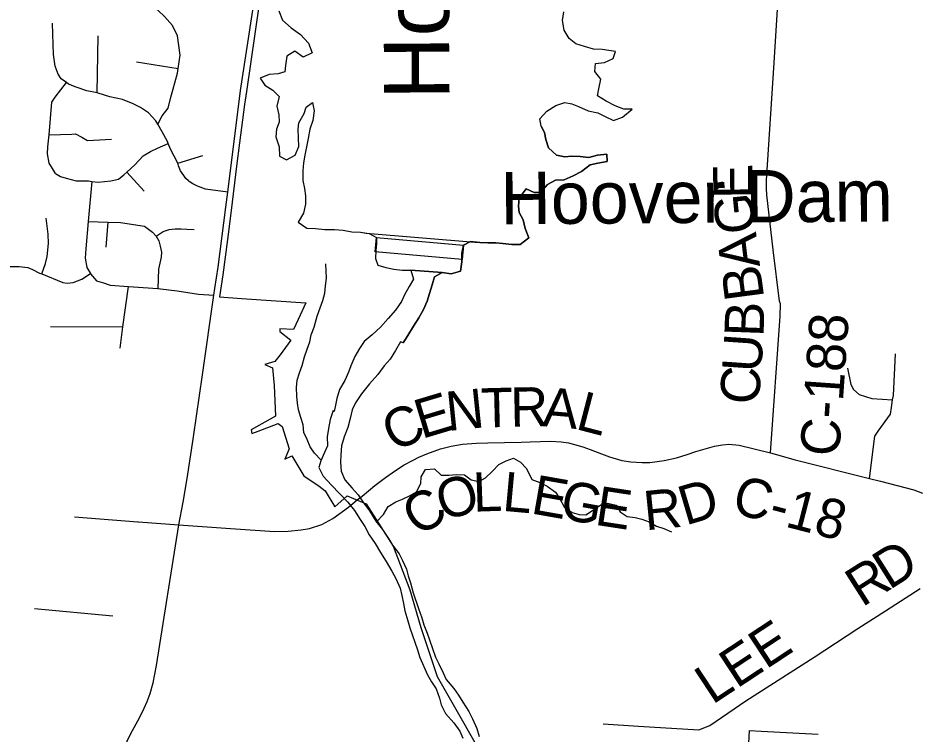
# Model space of a CAD drawing. Extents: x 114604 to 551442, y 316898 to 567001.
# Drawn here: x 235967 to 242838, y 436457 to 441931 of the extents above; entities that cross this region are included whole.
import ezdxf

# ---------------------------------------------------------------- set-up
doc = ezdxf.new("R2010")
doc.units = 0
for name, color, linetype in [('DV_X_County_Line', 7, 'Continuous'), ('GE_P_Alignment_1000_Cardinal_Points', 7, 'Continuous'), ('GE_P_Alignment_100_Cardinal_Points', 7, 'Continuous'), ('GE_P_Alignment_100_Stations', 7, 'Continuous'), ('GE_P_Alignment_500_Bearings', 7, 'Continuous'), ('PM_P_Cells', 7, 'Continuous'), ('PM_P_CL_Double_Solid', 7, 'Continuous'), ('PM_P_Crosswalk', 7, 'Continuous'), ('RD_X_GR_Lt', 7, 'Continuous'), ('RD_X_GR_Rt', 7, 'Continuous'), ('VG_X_Tree_Line_Lt', 7, 'Continuous'), ('VG_X_Tree_Line_Rt', 7, 'Continuous')]:
    doc.layers.add(name, color=color, linetype=linetype)

msp = doc.modelspace()

# ---------------------------------------------------------------- linework, layer by layer
at = {"layer": 'DV_X_County_Line'}
msp.add_line((239212, 439984.4), (238971.7, 440003.8), dxfattribs=at)
for points in [[(238971.7, 440003.8), (238991.9, 439933.7), (238959.9, 439879.5), (238924, 439815.2), (238902.1, 439763.1), (238856.2, 439696.8), (238800.3, 439632.5), (238740.4, 439568.2), (238676.4, 439507.9), (238614.4, 439457.6), (238580.5, 439403.4), (238544.6, 439343.2), (238512.7, 439272.9), (238496.8, 439222.8), (238468.9, 439158.5), (238427.1, 439090.3), (238407.2, 439022.1), (238395.3, 438971.9), (238385.4, 438921.8)], [(238971.7, 440003.8), (238991.9, 439933.7), (238959.9, 439879.5), (238924, 439815.2), (238902.1, 439763.1), (238856.2, 439696.8), (238800.3, 439632.5), (238740.4, 439568.2), (238676.4, 439507.9), (238614.4, 439457.6), (238580.5, 439403.4), (238544.6, 439343.2), (238512.7, 439272.9), (238496.8, 439222.8), (238468.9, 439158.5), (238427.1, 439090.3), (238407.2, 439022.1), (238395.3, 438971.9), (238385.4, 438921.8)], [(238914.9, 439448.4), (238950.8, 439504.6), (238992.7, 439574.9), (239034.6, 439639.1), (239068.5, 439703.4), (239098.4, 439765.6), (239116.3, 439823.8), (239136.2, 439890), (239154, 439952.2), (239212, 439984.4)], [(239212.1, 439984.4), (239154, 439952.2), (239136.2, 439890), (239116.3, 439823.8), (239098.4, 439765.6), (239068.5, 439703.4), (239034.6, 439639.1), (238992.7, 439574.9), (238950.8, 439504.6), (238914.9, 439448.4)], [(238914.9, 439448.4), (238892.8, 439454.3), (238854.9, 439390.1), (238815, 439323.8), (238769.1, 439271.6), (238719.2, 439205.3), (238657.3, 439133), (238595.4, 439058.6), (238549.5, 438988.4), (238523.6, 438934.2), (238509.7, 438868), (238491.8, 438799.8), (238463.9, 438729.5), (238442.1, 438659.3), (238436.2, 438591.2), (238434.4, 438535), (238440.5, 438466.9), (238466.7, 438400.8), (238523, 438336.8), (238569.1, 438284.8), (238605.3, 438230.8), (238655.6, 438162.8), (238705.8, 438084.7), (238756, 438020.7), (238802.3, 437950.7), (238832.4, 437900.6), (238882.6, 437834.6), (238908.8, 437784.6), (238939, 437716.5), (238953.1, 437666.4), (238969.3, 437612.3), (238991.5, 437536.2), (239031.8, 437416), (239058, 437343.9), (239072.2, 437291.9), (239098.4, 437227.8), (239114.5, 437177.7), (239138.7, 437109.6), (239160.9, 437045.5), (239187.1, 436993.5), (239219.3, 436923.4), (239243.4, 436873.4), (239301.6, 436805.4), (239337.8, 436753.3), (239370, 436701.3), (239416.2, 436629.3), (239444.4, 436573.2), (239476.6, 436499.1), (239494.8, 436437)], [(238385.4, 438921.8), (238379.4, 438929.8), (238355.5, 438861.6), (238341.6, 438793.4), (238333.8, 438729.2), (238333.9, 438661), (238312, 438608.9), (238284.1, 438544.6), (238268.2, 438494.5), (238302.4, 438428.4), (238366.7, 438360.4), (238426.9, 438296.4), (238491.2, 438230.5), (238541.4, 438166.5), (238585.6, 438096.4), (238619.8, 438042.4), (238654, 437980.3), (238700.2, 437914.3), (238740.4, 437844.3), (238784.6, 437776.2), (238826.9, 437702.2), (238859.1, 437646.1), (238891.3, 437572), (238903.4, 437515.9), (238915.6, 437455.8), (238925.7, 437397.7), (238949.9, 437321.6), (238966.1, 437269.5), (238986.3, 437209.5), (239004.4, 437159.4), (239022.6, 437101.3), (239042.7, 437041.2), (239099.1, 436909.1), (239131.3, 436857), (239165.5, 436803), (239191.7, 436730.9), (239203.8, 436680.8), (239238, 436614.8), (239302.3, 436542.8), (239348.5, 436478.7), (239370.6, 436424.7)]]:
    msp.add_lwpolyline(points, dxfattribs=at)
at = {"layer": 'GE_P_Alignment_1000_Cardinal_Points'}
msp.add_line((242604.8, 437399.2), (242870.6, 437569.8), dxfattribs=at)
for points in [[(242481.6, 438410.7), (242522.7, 438734.9), (242548.5, 438771.2), (242641.6, 438902.5), (242649.2, 438952.7), (242658.9, 439011.5), (242664.4, 439045.1), (242681.4, 439364.2)], [(242314.8, 439254.4), (242340.1, 439128.2), (242358.6, 439090.3), (242403.2, 439052.6), (242499.9, 439021.5), (242658.9, 439011.5)], [(240444, 436534.3), (240715.4, 436516.6), (241175.2, 436488.6), (241259.7, 436522.9), (241536, 436710.2), (242057.4, 437044.7), (242392.2, 437262.8), (242604.8, 437399.2)]]:
    msp.add_lwpolyline(points, dxfattribs=at)
at = {"layer": 'GE_P_Alignment_100_Cardinal_Points'}
for p, q in [((236573.4, 441358), (236579.7, 441795.9)), ((236874.7, 441596), (237192, 441544.5)), ((237189.8, 440820.1), (237380.4, 440880.5)), ((236799.6, 440752.1), (236931.9, 440607.9)), ((236641.8, 440178.6), (236657, 440370.6)), ((236214.9, 439571.8), (236770, 439568.9)), ((236889.4, 438079.4), (237197.7, 438057)), ((236092.3, 437415.2), (236693.4, 437360.1))]:
    msp.add_line(p, q, dxfattribs=at)
for points in [[(237037.7, 441120), (237070.9, 441184), (237116.9, 441242.1), (237134.9, 441316.2), (237186.8, 441508.6), (237192, 441544.5), (237206.8, 441646.9), (237186.7, 441795.3), (237148.7, 441873.5), (237088.6, 441943.6), (237038.6, 441989.7), (236998.6, 442019.8), (236966.6, 442035.4), (236928.5, 442053.9), (236862.5, 442064), (236782.4, 442060), (236698.4, 442068), (236376.2, 442134.3)], [(237271.9, 440685.4), (237252.3, 440703.3), (237234.8, 440725.8), (237211.1, 440762.9), (237194.3, 440801), (237189.8, 440820.1), (237135, 440929.4), (237117.2, 440972.4), (237111, 440987.5), (237071, 441061.7), (237037.7, 441120), (237022.9, 441145.9), (236964.8, 441206.1), (236904.8, 441246.1), (236848.8, 441274.2), (236766.7, 441308.3), (236668.7, 441328.4), (236580.6, 441356.5), (236573.4, 441358), (236494.6, 441374.6), (236412.5, 441402.7), (236354.5, 441424.7), (236338.2, 441437), (236298.5, 441466.9), (236274.4, 441500.9), (236250.4, 441563.1), (236238.3, 441653.3), (236236.3, 441727.4), (236232.2, 441891.8)], [(236254.7, 440743.3), (236222.6, 440793.4), (236206.6, 440821.4), (236192.6, 440891.6), (236196.6, 440945.7), (236204.5, 441036.8), (236226.5, 441288.5), (236252.5, 441326.6), (236338.2, 441437)], [(236204.5, 441036.8), (236380.1, 441043.6), (236406.1, 441045.5), (236456, 441021.2), (236499.8, 440994.9), (236545.8, 440996.6), (236681.9, 441003.9)], [(236254.7, 440743.3), (236292.7, 440719.2), (236336.7, 440707.2), (236412.8, 440687.1), (236506.8, 440685.1), (236532, 440681.6), (236580.9, 440675), (236676.9, 440687), (236736.9, 440699), (236776.9, 440731.1), (236799.6, 440752.1), (236860.9, 440809.2), (236924.9, 440877.3), (236981, 440911.4), (237035, 440935.4), (237117.2, 440972.4)], [(236532, 440681.6), (236505.2, 440374.2), (236487, 440165.9), (236481, 440095.8), (236493.1, 440023.6), (236521.2, 439978.6), (236523.1, 439975.5), (236567.1, 439921.3), (236621.2, 439905.3), (236673.2, 439889.2), (236811.7, 439877.1), (237036.2, 439862.3), (237183.9, 439846), (237348.1, 439820.3), (237466.3, 439810.8)], [(237571.6, 440600.6), (237400.5, 440622.8), (237340.4, 440645.8), (237303.8, 440662.1), (237275.9, 440681.8), (237271.9, 440685.4)], [(236150.5, 439973.9), (236177.3, 440054.9), (236191.5, 440106.9), (236200, 440207), (236198.4, 440279.2), (236182.9, 440399.5)], [(236505.2, 440374.2), (236657, 440370.6), (236750.8, 440368.4), (236934.6, 440339.4), (236996.6, 440292.6), (237025.5, 440262.4), (237043.9, 440226.6), (237055.5, 440187.1), (237064.5, 440140.3), (237063.1, 440102.1), (237041.2, 440010.8), (237036.2, 439862.3)], [(237025.5, 440262.4), (237078.2, 440298.4), (237123.1, 440315.2), (237169.1, 440319), (237216, 440320.3), (237258.6, 440317.1), (237315.9, 440314.9)], [(235547.7, 439984.9), (235601.1, 440015.8), (235639.2, 440027.7), (235689.2, 440031.4), (235975.2, 440031.9), (236043.1, 440023.5), (236079, 440007.3), (236132.9, 439981), (236150.5, 439973.9), (236310.5, 439909.9), (236342.5, 439903.7), (236388.5, 439909.5), (236454.6, 439933.2), (236521.2, 439978.6)], [(236748, 439406.7), (236770, 439568.9), (236811.7, 439877.1)], [(236398.5, 438116.2), (236883.3, 438079.9), (236889.4, 438079.4)]]:
    msp.add_lwpolyline(points, dxfattribs=at)
at = {"layer": 'GE_P_Alignment_100_Stations'}
for points in [[(237812, 442038.8), (237715.8, 441368.7), (237700.2, 441270.7), (237662.8, 440976.8), (237638.6, 440799.3), (237597.2, 440458.8), (237570.2, 440238.3), (237533.8, 439967.6), (237509.8, 439799.2), (237677.6, 439787.4), (238169.1, 439752.7), (238110.4, 439624.8), (238075.4, 439548.6), (237970.3, 439554.8), (237969.4, 439534.8), (238054.4, 439466.9), (237972.5, 439355.1), (237931.6, 439305), (237855.8, 439282), (237914.3, 439255.3), (237927, 439120.2), (237937.6, 438885.7), (237750, 438782.7), (237757.1, 438753.6), (237803.7, 438771.7), (237956.7, 438831.2), (237987.7, 438808.3), (238041.4, 438636.3), (238008.5, 438557.2), (238063.4, 438584.8), (238153.4, 438431.4), (238271.7, 438351.7), (238316.5, 438315.3), (238391.9, 438192.9), (238484.8, 438276.6), (238631.1, 438217.5), (238836.4, 437892.4), (238964.2, 437559.2), (239049.6, 437271.6), (239174.6, 436896.2), (239326.5, 436629), (239461.9, 436390.8)], [(241544.7, 436150.6), (241563.6, 436483.2), (241653.8, 436478.3), (242090.3, 436455.2)]]:
    msp.add_lwpolyline(points, dxfattribs=at)
at = {"layer": 'GE_P_Alignment_500_Bearings'}
for points in [[(237474.1, 439863.1), (237498.6, 440025.4), (237557.7, 440485), (237571.6, 440600.6), (237670.2, 441375.7), (237814.4, 442325.6), (237835.8, 442480.2), (237892.1, 442865.2), (237973.9, 443417.3), (237978.9, 443460.5), (237985.1, 443562.1), (237979.6, 443724.4), (237955.2, 444088.8), (237946.9, 444286.7), (237935.4, 444425.5), (237923.4, 444652), (237909.5, 444769.9)], [(241723.9, 438607.2), (241798.7, 439652.6), (241801.9, 439746.9), (241793.6, 439766.9), (241745.7, 440157.6), (241695.4, 440580.3), (241692.9, 440628.5), (241694.3, 440690.7), (241751.9, 441587.9), (241783.3, 442083.6), (241806.8, 442559.3), (241830.7, 442996.8), (241872.4, 443462.6), (241886.7, 443740.2)], [(237309.7, 438727.7), (237377.8, 439204.2), (237466.3, 439810.8), (237474.1, 439863.1)], [(235814.9, 433971.6), (235816.7, 433976.7), (235946.8, 434334.1), (236223.4, 435090.5), (236364.1, 435450.1), (236443.5, 435626), (236677.7, 436139), (236748.6, 436290.6), (236830.7, 436459.6), (236895.8, 436580.7), (236933.5, 436653.9), (236956.6, 436704.5), (236978.7, 436767.1), (237001.6, 436848.9), (237025.8, 436981), (237197.7, 438057), (237231.1, 438230), (237261.1, 438410.7), (237307.5, 438712.3), (237309.7, 438727.7)], [(238599.9, 438276.4), (238698.4, 438355.9), (238780, 438418.6), (238854.5, 438471.8), (238921.1, 438515.2), (238989.3, 438551.6), (239033.8, 438574.2), (239094.2, 438600.2), (239199.1, 438637.6), (239282.5, 438658.1), (239366.9, 438673), (239475.2, 438680.2), (239561.2, 438684), (239816.3, 438689)], [(239816.3, 438689), (239885.4, 438690.3), (240043.9, 438695.5), (240123.6, 438690.5), (240178.6, 438682.1), (240225.7, 438670.5), (240288.8, 438652.6), (240344.7, 438632.3), (240431, 438598.7), (240491.7, 438576), (240587.5, 438548.8), (240655.3, 438539), (240743.8, 438533.2), (240801.9, 438532.8), (240856.9, 438539.6), (240911.7, 438548), (241005.6, 438568.6), (241085.9, 438593.1), (241153.5, 438615.9), (241296.6, 438658.3), (241357, 438668.3), (241406.5, 438671.9), (241484.9, 438664.7), (241723.9, 438607.2), (241914.2, 438553.6), (242481.6, 438410.7), (242565.1, 438389.9), (242820.6, 438323.1), (242887.8, 438299.4)], [(237197.7, 438057), (237592.6, 438027.6), (237932.1, 438006.2), (238034.1, 438006.9), (238132.8, 438017.2), (238196.5, 438028.8), (238291.9, 438058.2), (238376, 438105), (238494.8, 438191.9), (238562.9, 438246.6), (238599.9, 438276.4)]]:
    msp.add_lwpolyline(points, dxfattribs=at)
at = {"layer": 'PM_P_Cells'}
for points in [[(238286.3, 438549.6), (238236.2, 438603.3), (238202.2, 438653.5), (238180.3, 438709.7), (238154.4, 438761.9), (238148.5, 438820.1), (238130.6, 438876.2), (238112.7, 438934.4), (238104.8, 438986.5), (238100.8, 439038.7), (238097, 439106.9), (238103.1, 439161), (238121.2, 439219.1), (238141.3, 439273.2), (238159.4, 439339.3), (238179.5, 439399.4), (238199.6, 439455.5), (238209.8, 439509.6), (238233.9, 439567.7), (238256, 439651.9), (238280.2, 439716), (238300.3, 439772.1), (238314.4, 439828.2), (238320.5, 439884.3), (238326.6, 439942.4), (238324.7, 439998.6), (238322.8, 440048.7), (238322.8, 440052.7)], [(238710.1, 438079.2), (238763.6, 438135.1), (238799.8, 438195.2), (238857.9, 438233.1), (238907.9, 438253.1), (238962, 438279), (239016.1, 438309), (239048.2, 438373.1), (239052.3, 438423.2), (239084.4, 438479.3), (239152.5, 438485.1), (239204.4, 438436.9), (239264.5, 438436.8), (239320.5, 438440.7), (239382.5, 438438.5), (239434.5, 438400.3), (239492.5, 438388.2), (239544.6, 438416.1), (239598.7, 438466.2), (239644.8, 438518.2), (239702.9, 438546.1), (239759, 438566.1), (239811, 438535.9), (239856.9, 438485.7), (239898.8, 438403.4), (239958.8, 438379.2), (240014.8, 438353), (240078.7, 438306.8), (240112.7, 438254.6), (240144.6, 438194.3), (240206.5, 438150.1), (240260.5, 438134), (240312.6, 438133.8), (240370.7, 438169.8), (240426.8, 438209.8), (240476.8, 438221.7), (240542.8, 438207.5), (240574.7, 438155.3), (240628.7, 438119.1), (240688.7, 438113), (240740.7, 438098.9), (240796.7, 438078.7), (240852.7, 438046.5), (240908.7, 438028.3), (240966.7, 438002.1)]]:
    msp.add_lwpolyline(points, dxfattribs=at)
at = {"layer": 'RD_X_GR_Rt'}
msp.add_lwpolyline([(238700.8, 440144.1), (238710.7, 440253.7), (239375.8, 440193.3), (239365.8, 440083.7)], close=True, dxfattribs=at)
at = {"layer": 'VG_X_Tree_Line_Lt'}
for p, q in [((238631.9, 440287), (239462.6, 440217.9)), ((238971.7, 440003.8), (239212, 439984.4))]:
    msp.add_line(p, q, dxfattribs=at)
for points in [[(237961.6, 441985.7), (237989.8, 441915.6), (238056, 441855.6), (238128.2, 441805.7), (238190.5, 441739.7), (238216.7, 441665.6), (238148.7, 441631.3), (238084.5, 441677.3), (238024.5, 441639), (238014.6, 441568.8), (238008.7, 441518.7), (237958.7, 441504.6), (237888.6, 441498.3), (237820.6, 441470.1), (237854.8, 441418.1), (237916.9, 441380.2), (237965.1, 441330.2), (237947.3, 441258), (237963.4, 441191.8), (237965.6, 441133.7), (237945.7, 441081.5), (237939.8, 441021.4), (237966, 440947.3), (237968.2, 440875.1), (238022.3, 440847.2)], [(239970.5, 441105), (239960.3, 441161.1), (240014.3, 441219.3), (240082.3, 441261.6), (240150.3, 441285.9), (240204.4, 441274), (240256.5, 441254.1), (240330.7, 441220.2), (240402.8, 441206.4), (240459, 441178.4), (240523.1, 441148.5), (240593.2, 441172.8), (240667.2, 441233.1), (240601.1, 441234.9), (240534.9, 441258.8), (240466.7, 441294.7), (240400.5, 441336.6), (240410.4, 441388.8), (240426.3, 441463), (240380.1, 441521), (240385.9, 441583.2), (240454, 441591.4), (240522, 441621.6), (240537.9, 441673.8), (240437.7, 441689.5), (240369.6, 441693.4), (240301.5, 441713.2), (240235.4, 441733.1), (240183.2, 441775.1), (240145, 441839.1), (240132.8, 441911.2), (240142.6, 441979.4)], [(238022.3, 440847.2), (238088.4, 440881.5), (238116.2, 440949.7), (238112.1, 441013.8), (238109.9, 441080), (238115.8, 441130.1), (238157.7, 441200.4), (238171.6, 441250.5), (238221.6, 441284.7), (238233.8, 441220.6), (238223.9, 441146.4), (238200, 441082.2), (238186.2, 441010), (238176.3, 440957.9), (238160.5, 440881.7), (238150.6, 440823.5), (238146.7, 440761.4), (238146.9, 440689.2), (238159.1, 440627.1), (238167.2, 440571), (238167.3, 440506.8), (238151.5, 440438.6), (238111.6, 440370.4), (238175.8, 440324.4), (238243.9, 440320.6), (238316, 440314.8), (238388.1, 440313), (238456.2, 440309.1), (238520.3, 440297.3), (238588.4, 440293.4), (238631.9, 440287)], [(238022.3, 440847.2), (238088.4, 440881.5), (238116.2, 440949.7), (238112.1, 441013.8), (238109.9, 441080), (238115.8, 441130.1), (238157.7, 441200.4), (238171.6, 441250.5), (238221.6, 441284.7), (238233.8, 441220.6), (238223.9, 441146.4), (238200, 441082.2), (238186.2, 441010), (238176.3, 440957.9), (238160.5, 440881.7), (238150.6, 440823.5), (238146.7, 440761.4), (238146.9, 440689.2), (238159.1, 440627.1), (238167.2, 440571), (238167.3, 440506.8), (238151.5, 440438.6), (238111.6, 440370.4), (238175.8, 440324.4), (238243.9, 440320.6), (238316, 440314.8), (238388.1, 440313), (238456.2, 440309.1), (238520.3, 440297.3), (238588.4, 440293.4), (238654.6, 440283.6), (238710.7, 440253.7), (238708.8, 440203.6), (238704.9, 440153.4), (238701.1, 440091.3), (238719.2, 440041.2), (238781.3, 440023.3), (238843.5, 440011.5), (238907.6, 440003.6), (238971.7, 440003.8)], [(238022.3, 440847.2), (238088.4, 440881.5), (238116.2, 440949.7), (238112.1, 441013.8), (238109.9, 441080), (238115.8, 441130.1), (238157.7, 441200.4), (238171.6, 441250.5), (238221.6, 441284.7), (238233.8, 441220.6), (238223.9, 441146.4), (238200, 441082.2), (238186.2, 441010), (238176.3, 440957.9), (238160.5, 440881.7), (238150.6, 440823.5), (238146.7, 440761.4), (238146.9, 440689.2), (238159.1, 440627.1), (238167.2, 440571), (238167.3, 440506.8), (238151.5, 440438.6), (238111.6, 440370.4), (238175.8, 440324.4), (238243.9, 440320.6), (238316, 440314.8), (238388.1, 440313), (238456.2, 440309.1), (238520.3, 440297.3), (238588.4, 440293.4), (238654.6, 440283.6), (238710.7, 440253.7), (238708.8, 440203.6), (238704.9, 440153.4), (238701.1, 440091.3), (238719.2, 440041.2), (238781.3, 440023.3), (238843.5, 440011.5), (238907.6, 440003.6), (238971.7, 440003.8)], [(239212, 439984.4), (239280.2, 439974.6), (239352.2, 439996.8), (239362.1, 440067), (239363.9, 440133.1), (239375.8, 440193.3), (239429.8, 440221.5), (239499.9, 440213.7), (239562, 440211.8), (239624.1, 440212), (239676.2, 440208.1), (239746.3, 440198.3), (239810.4, 440200.5), (239874.3, 440250.8), (239848.1, 440320.9), (239832, 440387), (239801.8, 440443), (239795.7, 440493.1), (239801.5, 440553.3), (239855.4, 440625.6), (239915.6, 440597.7), (239965.7, 440597.8), (240019.6, 440658.1), (240079.6, 440692.3), (240145.7, 440694.5), (240213.7, 440724.7), (240277.7, 440757), (240343.7, 440809.3), (240403.7, 440821.5), (240473.8, 440833.7), (240471.7, 440889.8), (240401.6, 440883.6), (240335.5, 440865.4), (240269.4, 440871.2), (240203.3, 440875.1), (240151.3, 440870.9), (240087.2, 440882.8), (240024.9, 440938.7), (240006.8, 441002.8), (239994.6, 441054.9), (239970.5, 441105)], [(239970.5, 441105), (239994.6, 441054.9), (240006.8, 441002.8), (240024.9, 440938.7), (240087.2, 440882.8), (240151.3, 440870.9), (240203.3, 440875.1), (240269.4, 440871.2), (240335.5, 440865.4), (240401.6, 440883.6), (240471.7, 440889.8), (240473.8, 440833.7), (240403.7, 440821.5), (240343.7, 440809.3), (240277.7, 440757), (240213.7, 440724.7), (240145.7, 440694.5), (240079.6, 440692.3), (240019.6, 440658.1), (239965.7, 440597.8), (239915.6, 440597.7), (239855.4, 440625.6), (239801.5, 440553.3), (239795.7, 440493.1), (239801.8, 440443), (239832, 440387), (239848.1, 440320.9), (239874.3, 440250.8), (239810.4, 440200.5), (239746.3, 440198.3), (239676.2, 440208.1), (239624.1, 440212), (239562, 440211.8), (239499.9, 440213.7), (239429.8, 440221.5), (239375.8, 440193.3), (239363.9, 440133.1), (239362.1, 440067), (239352.2, 439996.8), (239280.2, 439974.6), (239212.1, 439984.4)], [(239462.6, 440217.9), (239499.9, 440213.7), (239562, 440211.8), (239624.1, 440212), (239676.2, 440208.1), (239746.3, 440198.3), (239810.4, 440200.5), (239874.3, 440250.8), (239848.1, 440320.9), (239832, 440387), (239801.8, 440443), (239795.7, 440493.1), (239801.5, 440553.3), (239855.4, 440625.6), (239915.6, 440597.7), (239965.7, 440597.8), (240019.6, 440658.1), (240079.6, 440692.3), (240145.7, 440694.5), (240213.7, 440724.7), (240277.7, 440757), (240343.7, 440809.3), (240403.7, 440821.5), (240473.8, 440833.7), (240471.7, 440889.8), (240401.6, 440883.6), (240335.5, 440865.4), (240269.4, 440871.2), (240203.3, 440875.1), (240151.3, 440870.9), (240087.2, 440882.8), (240024.9, 440938.7), (240006.8, 441002.8), (239994.6, 441054.9), (239970.5, 441105)]]:
    msp.add_lwpolyline(points, dxfattribs=at)

# ---------------------------------------------------------------- texts
at = {"layer": 'PM_P_CL_Double_Solid'}
for s, height, rotation, p in [('E', 300, 90.72371, (241587.5, 440550.8)), ('G', 300, 95.75238, (241613.6, 440295.1)), ('A', 300, 96.79958, (241644.7, 440034.4)), ('B', 300, 97.54558, (241676.9, 439791.1)), ('B', 300, 87.94845, (241670.7, 439490.1)), ('C-188', 300.01, 86.01675, (242249, 438573.5)), ('U', 300, 86.05725, (241652, 439215.9)), ('C', 300, 86.04335, (241635, 438970)), ('E', 300, 16.70009, (239055.9, 438711.6)), ('N', 300, 5.86936, (239256.2, 438773.1)), ('T', 300, 1.45223, (239512.7, 438799.7)), ('R', 300, 1.21907, (239736.7, 438805.4)), ('A', 300, 355.19887, (239974.8, 438810.9)), ('L', 300, 345.37157, (240224.5, 438791.1)), ('C', 300, 25.96763, (238846.4, 438608.3)), ('L', 300, 2.02236, (239452.4, 438156.1)), ('L', 300, 354.75307, (239666.6, 438164.3)), ('O', 300, 16.61461, (239219.3, 438083.9)), ('E', 300, 350.06076, (239883.6, 438144.7)), ('G', 300, 349.79384, (240104.3, 438106)), ('D', 300, 16.54076, (241074.5, 438049.8)), ('C-18', 300.01, 345.5418, (241417.5, 438150.3)), ('C', 300, 33.07778, (239033.4, 437959)), ('E', 300, 351.34151, (240372.9, 438057.8)), ('R', 300, 5.68292, (240768.5, 438013.4))]:
    msp.add_text(s, height=height, rotation=rotation, dxfattribs=at).set_placement(p)
at = {"layer": 'PM_P_Crosswalk'}
for s, height, rotation, p in [('D', 300, 32.19541, (242632.8, 437554.3)), ('R', 300, 32.42382, (242425.1, 437422.4)), ('LEE', 300.01, 33.37759, (241279.2, 436677.4))]:
    msp.add_text(s, height=height, rotation=rotation, dxfattribs=at).set_placement(p)
at = {"layer": 'RD_X_GR_Lt'}
msp.add_text('Hoover Dam', height=400.02, rotation=0.42037, dxfattribs=at).set_placement((239659.2, 440353.7))
at = {"layer": 'VG_X_Tree_Line_Rt'}
msp.add_text('Hoover', height=499.99, rotation=90.41772, dxfattribs=at).set_placement((239269, 441308.9))

doc.saveas('drawing.dxf')
